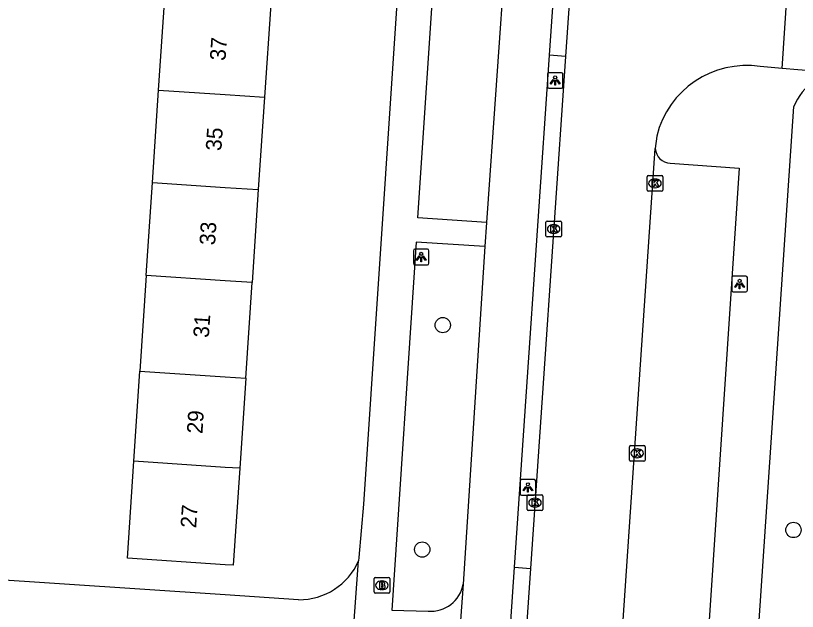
# Model space of a CAD drawing. Extents: x 161848 to 162726, y 385382 to 386521.
# Drawn here: x 161986.62 to 162036.51, y 385771.53 to 385809.54 of the extents above; entities that cross this region are included whole.
import ezdxf

# ---------------------------------------------------------------- set-up
doc = ezdxf.new("R2010")
doc.units = 0
for name, color, linetype in [('IMGEO_Boom', 7, 'Continuous'), ('IMGEO_Brandkraan', 7, 'Continuous'), ('IMGEO_Fietspad_gesloten', 7, 'Continuous'), ('IMGEO_Kolk', 7, 'Continuous'), ('IMGEO_Lichtpunt', 7, 'Continuous'), ('IMGEO_Pand', 7, 'Continuous'), ('IMGEO_Pand_nummerreeks', 7, 'Continuous'), ('IMGEO_Rijbaan_lokaal_open', 7, 'Continuous'), ('IMGEO_Voetpad_open', 7, 'Continuous')]:
    doc.layers.add(name, color=color, linetype=linetype)

msp = doc.modelspace()

# ---------------------------------------------------------------- linework, layer by layer
at = {"layer": 'IMGEO_Boom'}
for centre in [(162013.882, 385789.791), (162036.258, 385776.72), (162012.572, 385775.474)]:
    msp.add_circle(centre, 0.489, dxfattribs=at)
at = {"layer": 'IMGEO_Brandkraan'}
for p, q in [((162009.496, 385772.767), (162009.496, 385773.619)), ((162009.571, 385773.693), (162010.423, 385773.693)), ((162010.497, 385773.619), (162010.497, 385772.767)), ((162009.984, 385773.473), (162010.009, 385773.473)), ((162010.423, 385772.693), (162009.571, 385772.693)), ((162010.007, 385772.913), (162009.982, 385772.913))]:
    msp.add_line(p, q, dxfattribs=at)
for points in [[(162009.496, 385772.767), (162009.496, 385773.619)], [(162009.571, 385773.693), (162010.423, 385773.693)], [(162010.497, 385773.619), (162010.497, 385772.767)], [(162009.844, 385773.393), (162009.844, 385772.993), (162010.057, 385772.993)], [(162010.075, 385773.393), (162009.844, 385773.393)], [(162010.023, 385773.312), (162009.969, 385773.312), (162009.969, 385773.236)], [(162009.969, 385773.236), (162010.022, 385773.236)], [(162010.031, 385773.16), (162009.969, 385773.16), (162009.969, 385773.079)], [(162010.423, 385772.693), (162009.571, 385772.693)], [(162009.969, 385773.079), (162010.031, 385773.079)]]:
    msp.add_lwpolyline(points, dxfattribs=at)
for centre, radius, start, end in [((162009.573, 385773.617), 0.0765, 91.552, 178.448), ((162009.573, 385773.617), 0.0765, 91.552, 178.448), ((162010.421, 385773.617), 0.0765, 1.552, 88.448), ((162010.421, 385773.617), 0.0765, 1.552, 88.448), ((162010.024, 385773.274), 0.0379, 267.8285, 90.9355), ((162010.032, 385773.119), 0.0404, 269.8759, 90.5077), ((162010.079, 385773.248), 0.145, 59.4692, 91.5367), ((162010.104, 385773.295), 0.0922, 285.5137, 58.1501), ((162010.109, 385773.103), 0.105, 301.3115, 78.989), ((162009.573, 385772.769), 0.0765, 181.552, 268.448), ((162009.573, 385772.769), 0.0765, 181.552, 268.448), ((162010.063, 385773.244), 0.251, 268.6676, 293.5347), ((162010.421, 385772.769), 0.0765, 271.552, 358.448), ((162010.421, 385772.769), 0.0765, 271.552, 358.448)]:
    msp.add_arc(centre, radius, start, end, dxfattribs=at)
for centre, major_axis, ratio, start_param, end_param in [((162009.983, 385773.193), (-0.387, 0.002), 0.722429, 4.712389, 7.853982), ((162010.008, 385773.193), (-0.39, 0.002), 0.717154, 1.570796, 4.712389)]:
    msp.add_ellipse(centre, major_axis=major_axis, ratio=ratio, start_param=start_param, end_param=end_param, dxfattribs=at)
at = {"layer": 'IMGEO_Fietspad_gesloten'}
for points in [[(162017.897, 385813.891), (162016.671, 385796.343)], [(162020.688, 385807.01), (162021.045, 385812.246)], [(162018.455, 385774.351), (162020.688, 385807.01)], [(162016.671, 385796.343), (162016.564, 385794.811)], [(162016.564, 385794.811), (162015.19, 385773.272)], [(162017.366, 385758.28), (162018.455, 385774.351)], [(162015.19, 385773.272), (162014.911, 385769.504), (162014.545, 385764.545), (162014.258, 385760.67)]]:
    msp.add_lwpolyline(points, dxfattribs=at)
at = {"layer": 'IMGEO_Kolk'}
for p, q in [((162026.92, 385798.408), (162026.92, 385799.26)), ((162026.995, 385799.334), (162027.847, 385799.334)), ((162027.408, 385799.114), (162027.433, 385799.114)), ((162027.921, 385799.26), (162027.921, 385798.408)), ((162027.431, 385798.554), (162027.406, 385798.554)), ((162027.847, 385798.334), (162026.995, 385798.334)), ((162020.46, 385795.499), (162020.46, 385796.351)), ((162020.535, 385796.425), (162021.387, 385796.425)), ((162020.948, 385796.205), (162020.973, 385796.205)), ((162021.461, 385796.351), (162021.461, 385795.499)), ((162020.971, 385795.645), (162020.946, 385795.645)), ((162021.387, 385795.425), (162020.535, 385795.425)), ((162025.863, 385782.11), (162026.715, 385782.11)), ((162025.788, 385781.184), (162025.788, 385782.036)), ((162026.276, 385781.89), (162026.301, 385781.89)), ((162026.789, 385782.036), (162026.789, 385781.184)), ((162026.715, 385781.11), (162025.863, 385781.11)), ((162026.299, 385781.33), (162026.274, 385781.33)), ((162019.265, 385778.036), (162019.265, 385778.888)), ((162019.34, 385778.962), (162020.192, 385778.962)), ((162019.753, 385778.742), (162019.778, 385778.742)), ((162020.266, 385778.888), (162020.266, 385778.036)), ((162019.776, 385778.182), (162019.751, 385778.182)), ((162020.192, 385777.962), (162019.34, 385777.962))]:
    msp.add_line(p, q, dxfattribs=at)
for points in [[(162026.92, 385798.408), (162026.92, 385799.26)], [(162026.995, 385799.334), (162027.847, 385799.334)], [(162027.921, 385799.26), (162027.921, 385798.408)], [(162027.241, 385799.034), (162027.364, 385799.034), (162027.364, 385798.883), (162027.494, 385799.034), (162027.658, 385799.034), (162027.512, 385798.883), (162027.665, 385798.634), (162027.513, 385798.634), (162027.428, 385798.798), (162027.364, 385798.731), (162027.364, 385798.634), (162027.241, 385798.634), (162027.241, 385799.034)], [(162027.847, 385798.334), (162026.995, 385798.334)], [(162020.46, 385795.499), (162020.46, 385796.351)], [(162020.535, 385796.425), (162021.387, 385796.425)], [(162020.781, 385796.125), (162020.904, 385796.125), (162020.904, 385795.974), (162021.034, 385796.125), (162021.198, 385796.125), (162021.052, 385795.974), (162021.205, 385795.725), (162021.053, 385795.725), (162020.968, 385795.889), (162020.904, 385795.822), (162020.904, 385795.725), (162020.781, 385795.725), (162020.781, 385796.125)], [(162021.461, 385796.351), (162021.461, 385795.499)], [(162021.387, 385795.425), (162020.535, 385795.425)], [(162025.863, 385782.11), (162026.715, 385782.11)], [(162025.788, 385781.184), (162025.788, 385782.036)], [(162026.109, 385781.81), (162026.232, 385781.81), (162026.232, 385781.659), (162026.362, 385781.81), (162026.526, 385781.81), (162026.38, 385781.659), (162026.533, 385781.41), (162026.381, 385781.41), (162026.296, 385781.574), (162026.232, 385781.507), (162026.232, 385781.41), (162026.109, 385781.41), (162026.109, 385781.81)], [(162026.789, 385782.036), (162026.789, 385781.184)], [(162026.715, 385781.11), (162025.863, 385781.11)], [(162019.265, 385778.036), (162019.265, 385778.888)], [(162019.34, 385778.962), (162020.192, 385778.962)], [(162019.586, 385778.662), (162019.709, 385778.662), (162019.709, 385778.511), (162019.839, 385778.662), (162020.003, 385778.662), (162019.857, 385778.511), (162020.01, 385778.262), (162019.858, 385778.262), (162019.773, 385778.426), (162019.709, 385778.359), (162019.709, 385778.262), (162019.586, 385778.262), (162019.586, 385778.662)], [(162020.266, 385778.888), (162020.266, 385778.036)], [(162020.192, 385777.962), (162019.34, 385777.962)]]:
    msp.add_lwpolyline(points, dxfattribs=at)
for centre, start, end in [((162026.997, 385799.258), 91.552, 178.448), ((162026.997, 385799.258), 91.552, 178.448), ((162027.845, 385799.258), 1.552, 88.448), ((162027.845, 385799.258), 1.552, 88.448), ((162026.997, 385798.41), 181.552, 268.448), ((162026.997, 385798.41), 181.552, 268.448), ((162027.845, 385798.41), 271.552, 358.448), ((162027.845, 385798.41), 271.552, 358.448), ((162020.537, 385796.349), 91.552, 178.448), ((162020.537, 385796.349), 91.552, 178.448), ((162021.385, 385796.349), 1.552, 88.448), ((162021.385, 385796.349), 1.552, 88.448), ((162020.537, 385795.501), 181.552, 268.448), ((162020.537, 385795.501), 181.552, 268.448), ((162021.385, 385795.501), 271.552, 358.448), ((162021.385, 385795.501), 271.552, 358.448), ((162025.865, 385782.034), 91.552, 178.448), ((162025.865, 385782.034), 91.552, 178.448), ((162026.713, 385782.034), 1.552, 88.448), ((162026.713, 385782.034), 1.552, 88.448), ((162025.865, 385781.186), 181.552, 268.448), ((162025.865, 385781.186), 181.552, 268.448), ((162026.713, 385781.186), 271.552, 358.448), ((162026.713, 385781.186), 271.552, 358.448), ((162019.342, 385778.886), 91.552, 178.448), ((162019.342, 385778.886), 91.552, 178.448), ((162020.19, 385778.886), 1.552, 88.448), ((162020.19, 385778.886), 1.552, 88.448), ((162019.342, 385778.038), 181.552, 268.448), ((162019.342, 385778.038), 181.552, 268.448), ((162020.19, 385778.038), 271.552, 358.448), ((162020.19, 385778.038), 271.552, 358.448)]:
    msp.add_arc(centre, 0.0765, start, end, dxfattribs=at)
for centre, major_axis, ratio, start_param, end_param in [((162027.407, 385798.834), (-0.387, 0.002), 0.722429, 4.712389, 7.853982), ((162027.432, 385798.834), (-0.39, 0.002), 0.717154, 1.570796, 4.712389), ((162020.947, 385795.925), (-0.387, 0.002), 0.722429, 4.712389, 7.853982), ((162020.972, 385795.925), (-0.39, 0.002), 0.717154, 1.570796, 4.712389), ((162026.275, 385781.61), (-0.387, 0.002), 0.722429, 4.712389, 7.853982), ((162026.3, 385781.61), (-0.39, 0.002), 0.717154, 1.570796, 4.712389), ((162019.752, 385778.462), (-0.387, 0.002), 0.722429, 4.712389, 7.853982), ((162019.777, 385778.462), (-0.39, 0.002), 0.717154, 1.570796, 4.712389)]:
    msp.add_ellipse(centre, major_axis=major_axis, ratio=ratio, start_param=start_param, end_param=end_param, dxfattribs=at)
at = {"layer": 'IMGEO_Lichtpunt'}
for p, q in [((162020.558, 385805.803), (162020.558, 385804.996)), ((162020.558, 385805.803), (162020.558, 385804.996)), ((162021.46, 385805.898), (162020.652, 385805.898)), ((162021.46, 385805.898), (162020.652, 385805.898)), ((162021.554, 385804.996), (162021.554, 385805.803)), ((162021.554, 385804.996), (162021.554, 385805.803)), ((162020.652, 385804.902), (162021.46, 385804.902)), ((162020.652, 385804.902), (162021.46, 385804.902)), ((162012.906, 385794.637), (162012.098, 385794.637)), ((162012.906, 385794.637), (162012.098, 385794.637)), ((162012.004, 385794.542), (162012.004, 385793.735)), ((162012.004, 385794.542), (162012.004, 385793.735)), ((162013, 385793.735), (162013, 385794.542)), ((162013, 385793.735), (162013, 385794.542)), ((162012.098, 385793.641), (162012.906, 385793.641)), ((162012.098, 385793.641), (162012.906, 385793.641)), ((162032.324, 385792.821), (162032.324, 385792.014)), ((162032.324, 385792.821), (162032.324, 385792.014)), ((162033.226, 385792.916), (162032.418, 385792.916)), ((162033.226, 385792.916), (162032.418, 385792.916)), ((162033.32, 385792.014), (162033.32, 385792.821)), ((162033.32, 385792.014), (162033.32, 385792.821)), ((162032.418, 385791.92), (162033.226, 385791.92)), ((162032.418, 385791.92), (162033.226, 385791.92)), ((162018.815, 385779.84), (162018.815, 385779.033)), ((162018.815, 385779.84), (162018.815, 385779.033)), ((162019.717, 385779.935), (162018.909, 385779.935)), ((162019.717, 385779.935), (162018.909, 385779.935)), ((162019.811, 385779.033), (162019.811, 385779.84)), ((162019.811, 385779.033), (162019.811, 385779.84)), ((162018.909, 385778.939), (162019.717, 385778.939)), ((162018.909, 385778.939), (162019.717, 385778.939))]:
    msp.add_line(p, q, dxfattribs=at)
for points in [[(162020.932, 385805.467), (162020.971, 385805.439), (162020.783, 385805.177), (162020.745, 385805.204), (162020.932, 385805.467)], [(162021.034, 385805.419), (162021.081, 385805.419), (162021.081, 385805.097), (162021.034, 385805.097), (162021.034, 385805.419)], [(162021.144, 385805.439), (162021.182, 385805.466), (162021.369, 385805.204), (162021.33, 385805.176), (162021.144, 385805.439)], [(162012.378, 385794.206), (162012.417, 385794.178), (162012.229, 385793.916), (162012.191, 385793.943), (162012.378, 385794.206)], [(162012.48, 385794.158), (162012.527, 385794.158), (162012.527, 385793.836), (162012.48, 385793.836), (162012.48, 385794.158)], [(162012.59, 385794.178), (162012.628, 385794.205), (162012.815, 385793.943), (162012.776, 385793.915), (162012.59, 385794.178)], [(162032.698, 385792.485), (162032.737, 385792.457), (162032.549, 385792.195), (162032.511, 385792.222), (162032.698, 385792.485)], [(162032.8, 385792.437), (162032.847, 385792.437), (162032.847, 385792.115), (162032.8, 385792.115), (162032.8, 385792.437)], [(162032.91, 385792.457), (162032.948, 385792.484), (162033.135, 385792.222), (162033.096, 385792.194), (162032.91, 385792.457)], [(162019.189, 385779.504), (162019.228, 385779.476), (162019.04, 385779.214), (162019.002, 385779.241), (162019.189, 385779.504)], [(162019.291, 385779.456), (162019.338, 385779.456), (162019.338, 385779.134), (162019.291, 385779.134), (162019.291, 385779.456)], [(162019.401, 385779.476), (162019.439, 385779.503), (162019.626, 385779.241), (162019.587, 385779.213), (162019.401, 385779.476)]]:
    msp.add_lwpolyline(points, dxfattribs=at)
for centre in [(162021.057, 385805.601), (162012.503, 385794.34), (162032.823, 385792.619), (162019.314, 385779.638)]:
    msp.add_circle(centre, 0.0994, dxfattribs=at)
for centre, start, end in [((162020.652, 385805.803), 90, 180), ((162020.652, 385805.803), 90, 180), ((162021.46, 385805.803), 0, 90), ((162021.46, 385805.803), 0, 90), ((162020.652, 385804.996), 180, 270), ((162020.652, 385804.996), 180, 270), ((162021.46, 385804.996), 270, 0), ((162021.46, 385804.996), 270, 360), ((162012.098, 385794.542), 90, 180), ((162012.098, 385794.542), 90, 180), ((162012.906, 385794.542), 0, 90), ((162012.906, 385794.542), 0, 90), ((162012.098, 385793.735), 180, 270), ((162012.098, 385793.735), 180, 270), ((162012.906, 385793.735), 270, 0), ((162012.906, 385793.735), 270, 360), ((162032.418, 385792.821), 90, 180), ((162032.418, 385792.821), 90, 180), ((162033.226, 385792.821), 0, 90), ((162033.226, 385792.821), 0, 90), ((162032.418, 385792.014), 180, 270), ((162032.418, 385792.014), 180, 270), ((162033.226, 385792.014), 270, 0), ((162033.226, 385792.014), 270, 360), ((162018.909, 385779.84), 90, 180), ((162018.909, 385779.84), 90, 180), ((162019.717, 385779.84), 0, 90), ((162019.717, 385779.84), 0, 90), ((162018.909, 385779.033), 180, 270), ((162018.909, 385779.033), 180, 270), ((162019.717, 385779.033), 270, 0), ((162019.717, 385779.033), 270, 360)]:
    msp.add_arc(centre, 0.0946, start, end, dxfattribs=at)
at = {"layer": 'IMGEO_Pand'}
for points in [[(161995.751, 385804.782), (161996.146, 385810.691)], [(162002.9, 385810.245), (162002.505, 385804.336)], [(161995.357, 385798.885), (161995.751, 385804.782)], [(161995.751, 385804.782), (162000, 385804.502), (162002.505, 385804.336)], [(162002.505, 385804.336), (162002.111, 385798.44)], [(161994.961, 385792.955), (161995.357, 385798.885)], [(161995.357, 385798.885), (162000, 385798.579), (162002.111, 385798.44)], [(162002.111, 385798.44), (162001.715, 385792.509)], [(161994.961, 385792.955), (161994.553, 385786.85)], [(162001.715, 385792.509), (162000, 385792.622), (161994.961, 385792.955)], [(162001.307, 385786.404), (162001.715, 385792.509)], [(161994.169, 385781.102), (161994.553, 385786.85)], [(161994.553, 385786.85), (162000, 385786.49), (162001.307, 385786.404)], [(162001.307, 385786.404), (162000.923, 385780.656)], [(162000.923, 385780.656), (162000.51, 385774.467), (162000, 385774.501), (161993.756, 385774.919), (161994.169, 385781.102)], [(162000.923, 385780.656), (162000, 385780.717), (161994.169, 385781.102)]]:
    msp.add_lwpolyline(points, dxfattribs=at)
at = {"layer": 'IMGEO_Rijbaan_lokaal_open'}
for points in [[(162022.065, 385812.169), (162021.714, 385806.937)], [(162035.536, 385806.172), (162035.868, 385811.014), (162035.875, 385811.129)], [(162021.714, 385806.937), (162019.478, 385774.254)], [(162035.536, 385806.172), (162034.143, 385806.292)], [(162027.535, 385801.859), (162027.445, 385801.056)], [(162024.847, 385762.815), (162027.445, 385801.056)], [(162019.478, 385774.254), (162018.373, 385758.189)]]:
    msp.add_lwpolyline(points, dxfattribs=at)
msp.add_arc((162033.269, 385800.453), 5.904, 81.4875, 166.2242, dxfattribs=at)
at = {"layer": 'IMGEO_Voetpad_open'}
for points in [[(162012.581, 385834.953), (162008.815, 385778.362), (162008.526, 385774.954), (162008.506, 385774.751)], [(162016.671, 385796.343), (162012.29, 385796.64), (162013.47, 385814.195), (162017.897, 385813.891)], [(162021.714, 385806.937), (162020.688, 385807.01)], [(162039.555, 385805.85), (162036.533, 385806.086), (162035.536, 385806.172)], [(162033.225, 385758.329), (162036.292, 385803.74)], [(162028.402, 385800.13), (162032.797, 385799.816), (162030.37, 385763.263), (162025.929, 385763.562)], [(162016.564, 385794.811), (162012.185, 385795.089), (162010.622, 385771.605), (162012.944, 385771.54)], [(162008.172, 385770.043), (162008.506, 385774.751)], [(162018.455, 385774.351), (162019.478, 385774.254)], [(162004.679, 385772.273), (162000, 385772.581), (161979.158, 385773.957)]]:
    msp.add_lwpolyline(points, dxfattribs=at)
for centre, radius, start, end in [((162039.366, 385802.564), 3.291, 86.7094, 159.0676), ((162028.419, 385801.105), 0.975, 182.8758, 269.0106), ((162004.728, 385776.391), 4.118, 269.314, 336.5324), ((162013.114, 385773.641), 2.108, 265.3642, 349.9109)]:
    msp.add_arc(centre, radius, start, end, dxfattribs=at)

# ---------------------------------------------------------------- texts
at = {"layer": 'IMGEO_Pand_nummerreeks'}
for s, rotation, p in [('37', 86.2142, (162000.014, 385806.642)), ('35', 86.1783, (161999.749, 385800.885)), ('33', 86.1783, (161999.347, 385794.868)), ('31', 86.1783, (161998.952, 385788.965)), ('29', 86.1783, (161998.543, 385782.835)), ('27', 86.1783, (161998.141, 385776.819))]:
    msp.add_text(s, height=1, rotation=rotation, dxfattribs=at).set_placement(p)

doc.saveas('drawing.dxf')
